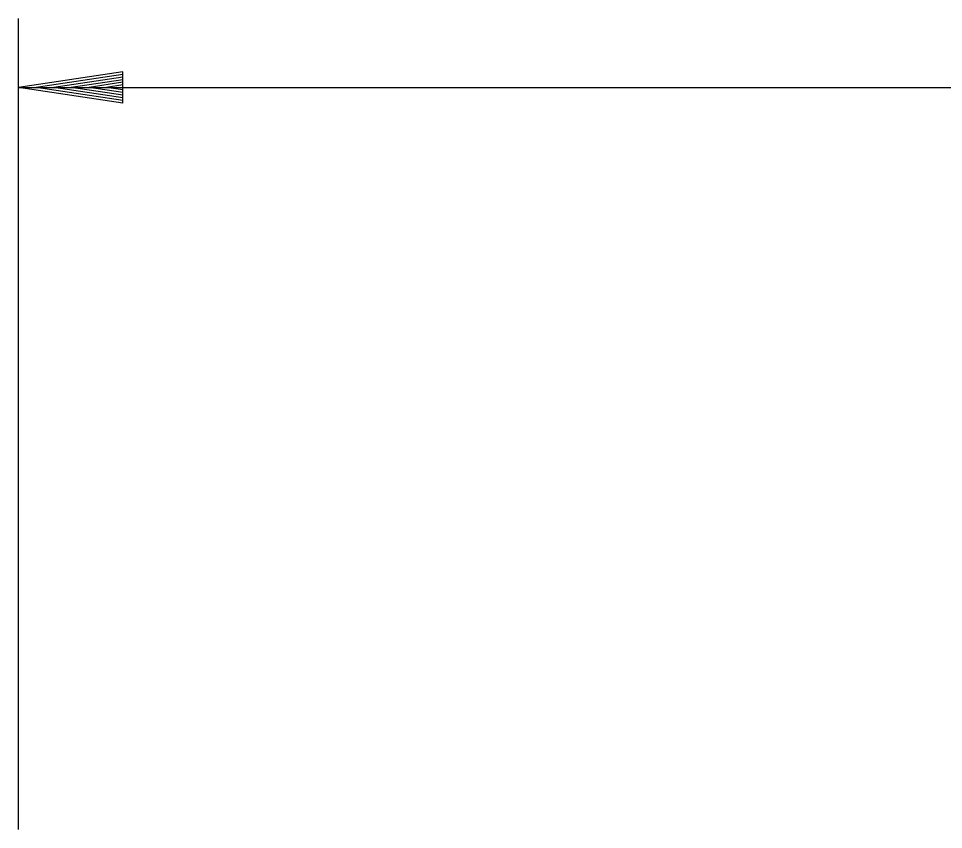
# Model space of a CAD drawing. Extents: x 634177 to 635904, y 289936 to 290970.
# Drawn here: x 635666.03 to 635674.89, y 290579.45 to 290587.23 of the extents above; entities that cross this region are included whole.
import ezdxf

# ---------------------------------------------------------------- set-up
doc = ezdxf.new("R2010")
doc.units = 0
doc.layers.add('Default', color=7, linetype='Continuous')

msp = doc.modelspace()

# ---------------------------------------------------------------- linework, layer by layer
at = {"layer": 'Default'}
for p, q in [((635666.0253, 290579.4543), (635666.0253, 290587.2345)), ((635667.0266, 290586.7226), (635666.0267, 290586.5726)), ((635667.0266, 290586.4226), (635667.0266, 290586.7226)), ((635667.0266, 290586.6976), (635666.1942, 290586.5726)), ((635667.0266, 290586.6726), (635666.3642, 290586.5726)), ((635667.0266, 290586.6476), (635666.5317, 290586.5726)), ((635667.0266, 290586.6226), (635666.7016, 290586.5726)), ((635666.0253, 290586.5734), (635716.0221, 290586.5734)), ((635667.0266, 290586.4226), (635666.0267, 290586.5726)), ((635667.0266, 290586.4476), (635666.1942, 290586.5726)), ((635667.0266, 290586.4726), (635666.3642, 290586.5726)), ((635667.0266, 290586.4976), (635666.5317, 290586.5726)), ((635667.0266, 290586.5251), (635666.7016, 290586.5726)), ((635667.0266, 290586.5976), (635666.8691, 290586.5726)), ((635667.0266, 290586.5501), (635666.8691, 290586.5726))]:
    msp.add_line(p, q, dxfattribs=at)

doc.saveas('drawing.dxf')
